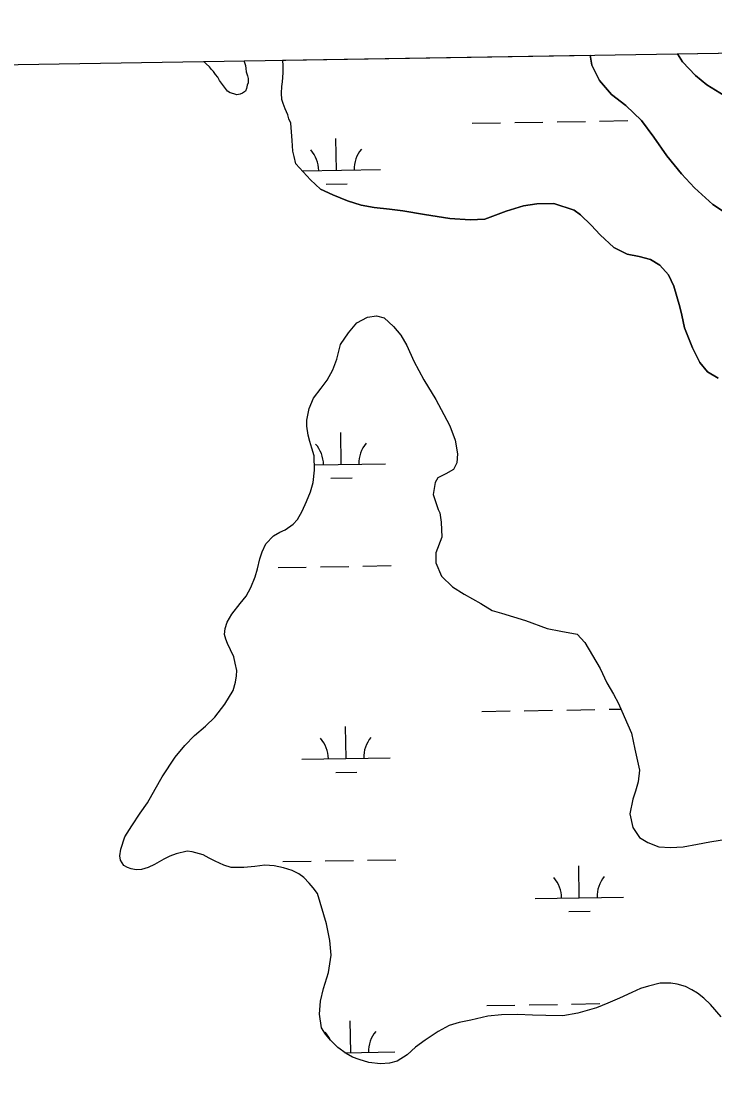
# Model space of a CAD drawing. Extents: x 3855477 to 3893699, y 299188 to 325115.
# Drawn here: x 3877630 to 3878415, y 321936 to 323142 of the extents above; entities that cross this region are included whole.
import ezdxf

# ---------------------------------------------------------------- set-up
doc = ezdxf.new("R2010")
doc.units = 0
for name, color, linetype in [('V-GRID-FRAM', 7, 'Continuous'), ('V-TOPO-SHOR', 7, 'Continuous'), ('V-WETL-SWMP', 7, 'Continuous')]:
    doc.layers.add(name, color=color, linetype=linetype)

msp = doc.modelspace()

# ---------------------------------------------------------------- linework, layer by layer
at = {"layer": 'V-GRID-FRAM'}
msp.add_lwpolyline([(3859445.3, 322797), (3891292.6, 323315.8), (3891596.8, 305135.9), (3859733.6, 304616.8), (3859445.3, 322797)], dxfattribs=at)
at = {"layer": 'V-TOPO-SHOR'}
for points in [[(3877860.3, 323067.4), (3877857.9, 323070.6), (3877854.6, 323075.3), (3877852.6, 323078.9), (3877850.1, 323082), (3877847.7, 323085.2), (3877845.7, 323087.6), (3877843.2, 323090.7), (3877839.6, 323093.9), (3877837.2, 323096.2), (3877836.9, 323096.6)], [(3877882.6, 323097.4), (3877882.7, 323096.5), (3877883.9, 323092.1), (3877884.4, 323088.5), (3877884.8, 323084.9), (3877886.5, 323080.5), (3877886.9, 323077.4), (3877887, 323072.6), (3877885.8, 323069.8), (3877885.1, 323066.2), (3877883.9, 323063), (3877880.7, 323060.9), (3877878, 323059.7), (3877874.4, 323058.8), (3877870.8, 323060), (3877866.8, 323061.1), (3877863.6, 323063.1), (3877860.3, 323067.4)], [(3877941, 322981), (3877939.3, 322989.3), (3877937.6, 322995.3), (3877936.7, 323007.3), (3877936.1, 323016.9), (3877935.2, 323026.9), (3877933.1, 323031.6), (3877931.9, 323036.4), (3877929, 323043.2), (3877926.5, 323049.1), (3877925.2, 323053.5), (3877924.7, 323060.7), (3877925, 323068.3), (3877925.8, 323073.5), (3877926.8, 323083.9), (3877926.7, 323092.3), (3877926.2, 323097.5), (3877926.1, 323098.1)], [(3878435.8, 322919.6), (3878412.7, 322934.7), (3878392.2, 322953.6), (3878377.6, 322969.4), (3878360.8, 322989.9), (3878346.2, 323011), (3878332.1, 323030), (3878314.3, 323046.8), (3878298.1, 323059.3), (3878284.6, 323075.1), (3878275.9, 323092.5), (3878274, 323103.7)], [(3878372.9, 323105.3), (3878378.5, 323096.4), (3878393.1, 323080.6), (3878406, 323070.2), (3878425.8, 323058.2), (3878438.2, 323053.6), (3878470.2, 323042.3), (3878485.7, 323038.3), (3878504.9, 323036.4), (3878529.4, 323036.2), (3878549.6, 323039.1), (3878571.3, 323046.9), (3878600.9, 323063.3), (3878624.2, 323070.5)], [(3877941, 322981), (3877957.8, 322962.6), (3877969.1, 322952.1), (3877983, 322945.9), (3877999.6, 322939.2), (3878015.1, 322934.1), (3878029.5, 322931.6), (3878047.1, 322929.7), (3878062, 322927.8), (3878086.6, 322923.4), (3878115.4, 322919), (3878138.3, 322917.7), (3878154.8, 322918.4), (3878179.1, 322927.3), (3878198.7, 322933.4), (3878213.6, 322935.7), (3878232.8, 322936), (3878255.8, 322928.3), (3878263.3, 322923.1), (3878275.1, 322911.6), (3878285.4, 322900.5), (3878301, 322886.4), (3878316, 322878.6), (3878329.4, 322876.1), (3878342.2, 322872.6), (3878352.9, 322866.3), (3878362.7, 322855.3), (3878368.7, 322842.6), (3878375.4, 322819.3), (3878377.7, 322809.7), (3878381, 322795.4), (3878389.9, 322772.6), (3878398.1, 322756.3), (3878406.7, 322745.7), (3878419.1, 322738.4)], [(3877991.5, 322776.5), (3878000.8, 322789.8), (3878010.2, 322801.1), (3878022.3, 322807.6), (3878032.4, 322808.8), (3878040.9, 322806.8), (3878051.6, 322796.9), (3878059.7, 322786.9), (3878066.8, 322775.4), (3878074.4, 322757.5), (3878085.8, 322736.4), (3878099.4, 322714.3), (3878108.6, 322697.5), (3878115.2, 322684.4), (3878121.2, 322668.5), (3878124.1, 322652.7), (3878123.2, 322642.6), (3878119.6, 322635.1), (3878110.6, 322630.2), (3878101.7, 322625.9), (3878098.6, 322620.5), (3878096.6, 322606.7), (3878102.2, 322589.8), (3878103.8, 322586.2), (3878105.5, 322575.6), (3878106.3, 322558.6), (3878099.6, 322541), (3878099.3, 322529.4), (3878105.8, 322514.6), (3878118.2, 322502.6), (3878131.6, 322494.3), (3878150.2, 322483.4), (3878163.1, 322475.7), (3878173.7, 322472.6), (3878200.9, 322464.5), (3878225.4, 322455.3), (3878240.8, 322452.4), (3878259.4, 322448.9), (3878268, 322439.5), (3878285.3, 322410), (3878293, 322393.7), (3878300.6, 322381.1), (3878306, 322370.6), (3878312.6, 322355.8), (3878320.8, 322336.9), (3878324.7, 322318.9), (3878329.8, 322295.1), (3878328.4, 322281.8), (3878325.4, 322271.2), (3878322.3, 322262.2), (3878318.9, 322245.7), (3878322.3, 322230.4), (3878329.8, 322218.8), (3878339.4, 322213.1), (3878351.7, 322208.5), (3878365, 322207.6), (3878379.3, 322208.3), (3878395.6, 322211.2), (3878409.4, 322214.1), (3878449.6, 322220.4)], [(3877937.9, 322573.4), (3877943, 322578.7), (3877948.1, 322587.9), (3877953.1, 322598.8), (3877957.8, 322609.7), (3877960.8, 322620.5), (3877962.2, 322634.5), (3877961.6, 322650.5), (3877959.1, 322659.3), (3877957, 322666.8), (3877954.9, 322674), (3877953.6, 322684), (3877953.5, 322690.8), (3877956.1, 322704), (3877961.1, 322715.7), (3877969.8, 322727), (3877976.4, 322736.3), (3877982.7, 322748), (3877987.3, 322760), (3877991.5, 322776.5)], [(3878281.2, 322026.3), (3878260.1, 322020.1), (3878243, 322017.4), (3878223.8, 322017.6), (3878209, 322017.8), (3878191.8, 322018.7), (3878173.8, 322018.5), (3878158.2, 322016.7), (3878139.1, 322012.4), (3878125.9, 322009.8), (3878114.4, 322006.1), (3878102.1, 321999.5), (3878087.4, 321989.7), (3878076.3, 321981.6), (3878066.9, 321973), (3878055.8, 321966.1), (3878047, 321963.6), (3878037, 321963), (3878023.8, 321964.4), (3878012.6, 321967.9), (3878005.3, 321970.6), (3877998.1, 321974.5), (3877988.4, 321981.5), (3877980.3, 321989.8), (3877974.6, 321996.6), (3877970.1, 322003.7), (3877967.9, 322019.2), (3877968.9, 322033.7), (3877972.3, 322048.1), (3877978, 322066.2), (3877981, 322085.8), (3877979.5, 322102.6), (3877975.7, 322121.3), (3877965.6, 322155.6), (3877960.7, 322161.9), (3877956.2, 322167.4), (3877950.2, 322173.7), (3877944.5, 322177.7), (3877936.9, 322181.6), (3877927.2, 322184.6), (3877916.4, 322186.9), (3877906, 322187.5), (3877894.8, 322186.2), (3877882, 322184.8), (3877868, 322185), (3877859.6, 322187.7), (3877849.6, 322192), (3877843.1, 322195.5), (3877836.3, 322199.4), (3877823.8, 322202.8), (3877818.2, 322203.5), (3877805.5, 322200.5), (3877798.3, 322197.7), (3877791.5, 322194.4), (3877781.2, 322188.2), (3877774.1, 322184.9), (3877766.5, 322182.8), (3877760.5, 322182.3), (3877754.5, 322183.5), (3877750.5, 322185), (3877746.5, 322187.3), (3877742.8, 322193.3), (3877741.9, 322198.1), (3877743, 322205.7), (3877747.6, 322219.8), (3877755.4, 322232.3), (3877764.8, 322246.4), (3877773.1, 322258.1), (3877781.7, 322273.4), (3877789.9, 322287.5), (3877804.4, 322309.7), (3877815.4, 322323), (3877826.4, 322334.4), (3877838.7, 322344.9), (3877849.3, 322355.1), (3877860.7, 322369.6), (3877870.1, 322385), (3877872.8, 322394.6), (3877873.9, 322401.8), (3877874.2, 322407.8), (3877872.5, 322416.2), (3877870.8, 322423.4), (3877867.1, 322431.3), (3877863.8, 322438.5), (3877861.7, 322443.2), (3877860.4, 322448.4), (3877861.1, 322455.2), (3877863.4, 322462.4), (3877868.5, 322471.7), (3877877.9, 322483.4), (3877885, 322491.9), (3877890.1, 322501.6), (3877895.1, 322513.7), (3877897.8, 322522.9), (3877900.4, 322534.1), (3877903.1, 322542.2), (3877907, 322551), (3877915.7, 322560.3), (3877922.8, 322564.4), (3877928.8, 322566.9), (3877937.9, 322573.4)], [(3878422.5, 322015.9), (3878410.3, 322030.1), (3878402.6, 322037.2), (3878395.4, 322042.7), (3878389.3, 322046.6), (3878382.1, 322050.5), (3878372.4, 322053.2), (3878365.2, 322054.3), (3878353.2, 322054.1), (3878340.1, 322050.7), (3878330.9, 322048.2), (3878321.4, 322043.7), (3878307.1, 322037.1), (3878294, 322031.7), (3878281.2, 322026.3)]]:
    msp.add_lwpolyline(points, dxfattribs=at)
at = {"layer": 'V-WETL-SWMP'}
for p, q in [((3878372.9, 323105.3), (3878859.4, 323113.3)), ((3877836.9, 323096.6), (3877882.6, 323097.4)), ((3877837.2, 323096.2), (3877836.9, 323096.6)), ((3877882.6, 323097.4), (3877882.7, 323096.5)), ((3877926.1, 323098.1), (3878274, 323103.7)), ((3877926.2, 323097.5), (3877926.1, 323098.1)), ((3877926.7, 323092.3), (3877926.2, 323097.5)), ((3878274, 323103.7), (3878275.9, 323092.5)), ((3878378.5, 323096.4), (3878372.9, 323105.3)), ((3877839.6, 323093.9), (3877837.2, 323096.2)), ((3877843.2, 323090.7), (3877839.6, 323093.9)), ((3877845.7, 323087.6), (3877843.2, 323090.7)), ((3877847.7, 323085.2), (3877845.7, 323087.6)), ((3877850.1, 323082), (3877847.7, 323085.2)), ((3877882.7, 323096.5), (3877883.9, 323092.1)), ((3877883.9, 323092.1), (3877884.4, 323088.5)), ((3877884.4, 323088.5), (3877884.8, 323084.9)), ((3877884.8, 323084.9), (3877886.5, 323080.5)), ((3877926.8, 323083.9), (3877926.7, 323092.3)), ((3878275.9, 323092.5), (3878284.6, 323075.1)), ((3878393.1, 323080.6), (3878378.5, 323096.4)), ((3877852.6, 323078.9), (3877850.1, 323082)), ((3877854.6, 323075.3), (3877852.6, 323078.9)), ((3877857.9, 323070.6), (3877854.6, 323075.3)), ((3877887, 323072.6), (3877885.8, 323069.8)), ((3877886.5, 323080.5), (3877886.9, 323077.4)), ((3877886.9, 323077.4), (3877887, 323072.6)), ((3877925, 323068.3), (3877925.8, 323073.5)), ((3877925.8, 323073.5), (3877926.8, 323083.9)), ((3878284.6, 323075.1), (3878298.1, 323059.3)), ((3878406, 323070.2), (3878393.1, 323080.6)), ((3877860.3, 323067.4), (3877857.9, 323070.6)), ((3877863.6, 323063.1), (3877860.3, 323067.4)), ((3877866.8, 323061.1), (3877863.6, 323063.1)), ((3877870.8, 323060), (3877866.8, 323061.1)), ((3877880.7, 323060.9), (3877878, 323059.7)), ((3877883.9, 323063), (3877880.7, 323060.9)), ((3877885.1, 323066.2), (3877883.9, 323063)), ((3877885.8, 323069.8), (3877885.1, 323066.2)), ((3877924.7, 323060.7), (3877925, 323068.3)), ((3877925.2, 323053.5), (3877924.7, 323060.7)), ((3878425.8, 323058.2), (3878406, 323070.2)), ((3877874.4, 323058.8), (3877870.8, 323060)), ((3877878, 323059.7), (3877874.4, 323058.8)), ((3877926.5, 323049.1), (3877925.2, 323053.5)), ((3877929, 323043.2), (3877926.5, 323049.1)), ((3878298.1, 323059.3), (3878314.3, 323046.8)), ((3877931.9, 323036.4), (3877929, 323043.2)), ((3877933.1, 323031.6), (3877931.9, 323036.4)), ((3878314.3, 323046.8), (3878332.1, 323030)), ((3877935.2, 323026.9), (3877933.1, 323031.6)), ((3877936.1, 323016.9), (3877935.2, 323026.9)), ((3878140.7, 323026.8), (3878172.7, 323027.3)), ((3878188.7, 323027.6), (3878220.7, 323028.1)), ((3878236.7, 323028.3), (3878268.7, 323028.9)), ((3878284.7, 323029.1), (3878316.7, 323029.7)), ((3878332.1, 323030), (3878346.2, 323011)), ((3877936.7, 323007.3), (3877936.1, 323016.9)), ((3877937.6, 322995.3), (3877936.7, 323007.3)), ((3877987, 322973.5), (3877986.4, 323009.5)), ((3878346.2, 323011), (3878360.8, 322989.9)), ((3877939.3, 322989.3), (3877937.6, 322995.3)), ((3877941, 322981), (3877939.3, 322989.3)), ((3878360.8, 322989.9), (3878377.6, 322969.4)), ((3877957.8, 322962.6), (3877941, 322981)), ((3877948.4, 322972.9), (3878037, 322974.3)), ((3878377.6, 322969.4), (3878392.2, 322953.6)), ((3877969.1, 322952.1), (3877957.8, 322962.6)), ((3877983, 322945.9), (3877969.1, 322952.1)), ((3877975.2, 322957.9), (3877999.2, 322958.3)), ((3878392.2, 322953.6), (3878412.7, 322934.7)), ((3877999.6, 322939.2), (3877983, 322945.9)), ((3878015.1, 322934.1), (3877999.6, 322939.2)), ((3878029.5, 322931.6), (3878015.1, 322934.1)), ((3878047.1, 322929.7), (3878029.5, 322931.6)), ((3878062, 322927.8), (3878047.1, 322929.7)), ((3878086.6, 322923.4), (3878062, 322927.8)), ((3878198.7, 322933.4), (3878179.1, 322927.3)), ((3878213.6, 322935.7), (3878198.7, 322933.4)), ((3878232.8, 322936), (3878213.6, 322935.7)), ((3878255.8, 322928.3), (3878232.8, 322936)), ((3878263.3, 322923.1), (3878255.8, 322928.3)), ((3878412.7, 322934.7), (3878435.8, 322919.6)), ((3878115.4, 322919), (3878086.6, 322923.4)), ((3878138.3, 322917.7), (3878115.4, 322919)), ((3878154.8, 322918.4), (3878138.3, 322917.7)), ((3878179.1, 322927.3), (3878154.8, 322918.4)), ((3878275.1, 322911.6), (3878263.3, 322923.1)), ((3878285.4, 322900.5), (3878275.1, 322911.6)), ((3878301, 322886.4), (3878285.4, 322900.5)), ((3878316, 322878.6), (3878301, 322886.4)), ((3878329.4, 322876.1), (3878316, 322878.6)), ((3878342.2, 322872.6), (3878329.4, 322876.1)), ((3878352.9, 322866.3), (3878342.2, 322872.6)), ((3878362.7, 322855.3), (3878352.9, 322866.3)), ((3878368.7, 322842.6), (3878362.7, 322855.3)), ((3878375.4, 322819.3), (3878368.7, 322842.6)), ((3878377.7, 322809.7), (3878375.4, 322819.3)), ((3878381, 322795.4), (3878377.7, 322809.7)), ((3878389.9, 322772.6), (3878381, 322795.4)), ((3878398.1, 322756.3), (3878389.9, 322772.6)), ((3878406.7, 322745.7), (3878398.1, 322756.3)), ((3878419.1, 322738.4), (3878406.7, 322745.7)), ((3877992.4, 322640.9), (3877991.8, 322676.9)), ((3877962, 322640.4), (3878042.4, 322641.7)), ((3877980.6, 322625.3), (3878004.6, 322625.7)), ((3877920.9, 322524.3), (3877952.9, 322524.8)), ((3877968.9, 322525.1), (3878000.9, 322525.6)), ((3878016.9, 322525.9), (3878048.8, 322526.4)), ((3878151.5, 322361.5), (3878183.5, 322362)), ((3878199.5, 322362.3), (3878231.5, 322362.8)), ((3878247.5, 322363.1), (3878279.5, 322363.6)), ((3878295.5, 322363.9), (3878308.9, 322364.1)), ((3877997.8, 322308.3), (3877997.2, 322344.3)), ((3877947.8, 322307.5), (3878047.8, 322309.1)), ((3877986.1, 322292.6), (3878010.1, 322293)), ((3877926.3, 322191.7), (3877958.3, 322192.2)), ((3877974.3, 322192.4), (3878006.3, 322193)), ((3878022.3, 322193.2), (3878054.3, 322193.7)), ((3878261.8, 322150.7), (3878261.3, 322186.7)), ((3878211.8, 322149.9), (3878311.8, 322151.5)), ((3878250.1, 322135.1), (3878274.1, 322135.5)), ((3878157, 322028.9), (3878189, 322029.4)), ((3878205, 322029.7), (3878237, 322030.2)), ((3878253, 322030.5), (3878284.9, 322031)), ((3878003.2, 321975.6), (3878002.6, 322011.6)), ((3877996.6, 321975.5), (3878053.2, 321976.5))]:
    msp.add_line(p, q, dxfattribs=at)
for points in [[(3877943, 322578.7), (3877948.1, 322587.9), (3877953.1, 322598.8), (3877957.8, 322609.7), (3877960.8, 322620.5), (3877962.2, 322634.5), (3877961.6, 322650.5), (3877959.1, 322659.3), (3877957, 322666.8), (3877954.9, 322674), (3877953.6, 322684), (3877953.5, 322690.8), (3877956.1, 322704), (3877961.1, 322715.7), (3877969.8, 322727), (3877976.4, 322736.3), (3877982.7, 322748), (3877987.3, 322760), (3877991.5, 322776.5), (3878000.8, 322789.8), (3878010.2, 322801.1), (3878022.3, 322807.6), (3878032.4, 322808.8), (3878040.9, 322806.8), (3878051.6, 322796.9), (3878059.7, 322786.9), (3878066.8, 322775.4), (3878074.4, 322757.5), (3878085.8, 322736.4), (3878099.4, 322714.3), (3878108.6, 322697.5), (3878115.2, 322684.4), (3878121.2, 322668.5), (3878124.1, 322652.7), (3878123.2, 322642.6), (3878119.6, 322635.1), (3878110.6, 322630.2), (3878101.7, 322625.9), (3878098.6, 322620.5), (3878096.6, 322606.7), (3878102.2, 322589.8), (3878103.8, 322586.2), (3878105.5, 322575.6), (3878106.3, 322558.6), (3878099.6, 322541), (3878099.3, 322529.4), (3878105.8, 322514.6), (3878118.2, 322502.6), (3878131.6, 322494.3), (3878150.3, 322483.4), (3878163.1, 322475.7), (3878173.7, 322472.6), (3878200.9, 322464.5), (3878225.4, 322455.3), (3878240.8, 322452.4), (3878259.4, 322448.9), (3878268, 322439.5), (3878285.3, 322410), (3878293, 322393.7), (3878300.6, 322381.1), (3878306, 322370.6), (3878312.6, 322355.8), (3878320.8, 322336.9), (3878324.7, 322318.9), (3878329.8, 322295.1), (3878328.4, 322281.8), (3878325.4, 322271.2), (3878322.3, 322262.2), (3878318.9, 322245.7), (3878322.3, 322230.4), (3878329.8, 322218.8), (3878339.4, 322213.1), (3878351.7, 322208.5), (3878365, 322207.6), (3878379.3, 322208.3), (3878395.6, 322211.2), (3878409.4, 322214.1), (3878449.6, 322220.4)], [(3878260.1, 322020.1), (3878243, 322017.4), (3878223.8, 322017.6), (3878209, 322017.8), (3878191.8, 322018.7), (3878173.8, 322018.5), (3878158.2, 322016.7), (3878139.1, 322012.4), (3878125.9, 322009.8), (3878114.4, 322006.1), (3878102.1, 321999.5), (3878087.4, 321989.7), (3878076.3, 321981.6), (3878066.9, 321973), (3878055.8, 321966.1), (3878047, 321963.6), (3878037, 321963), (3878023.8, 321964.4), (3878012.6, 321967.9), (3878005.3, 321970.6), (3877998.1, 321974.5), (3877988.4, 321981.5), (3877980.3, 321989.8), (3877974.6, 321996.6), (3877970.1, 322003.7), (3877967.9, 322019.2), (3877968.9, 322033.7), (3877972.3, 322048.1), (3877978, 322066.2), (3877981, 322085.8), (3877979.5, 322102.6), (3877975.7, 322121.3), (3877965.6, 322155.6), (3877960.7, 322161.9), (3877956.2, 322167.4), (3877950.2, 322173.7), (3877944.5, 322177.7), (3877936.9, 322181.6), (3877927.2, 322184.6), (3877916.4, 322186.9), (3877906, 322187.5), (3877894.8, 322186.2), (3877882, 322184.8), (3877868, 322185), (3877859.6, 322187.7), (3877849.6, 322192), (3877843.1, 322195.5), (3877836.3, 322199.4), (3877823.8, 322202.8), (3877818.2, 322203.5), (3877805.5, 322200.5), (3877798.3, 322197.7), (3877791.5, 322194.4), (3877781.2, 322188.2), (3877774.1, 322184.9), (3877766.5, 322182.8), (3877760.5, 322182.3), (3877754.5, 322183.5), (3877750.5, 322185), (3877746.5, 322187.3), (3877742.8, 322193.3), (3877741.9, 322198.1), (3877743, 322205.7), (3877747.6, 322219.8), (3877755.4, 322232.3), (3877764.8, 322246.4), (3877773.1, 322258.1), (3877781.7, 322273.4), (3877789.9, 322287.5), (3877804.4, 322309.7), (3877815.4, 322323), (3877826.4, 322334.4), (3877838.7, 322344.9), (3877849.3, 322355.1), (3877860.7, 322369.6), (3877870.1, 322385), (3877872.8, 322394.6), (3877873.9, 322401.8), (3877874.2, 322407.8), (3877872.5, 322416.2), (3877870.8, 322423.4), (3877867.1, 322431.3), (3877863.8, 322438.5), (3877861.7, 322443.2), (3877860.4, 322448.4), (3877861.1, 322455.2), (3877863.4, 322462.4), (3877868.5, 322471.7), (3877877.9, 322483.4), (3877885, 322491.9), (3877890.1, 322501.6), (3877895.1, 322513.7), (3877897.8, 322522.9), (3877900.4, 322534.1), (3877903.1, 322542.2), (3877907, 322551), (3877915.7, 322560.3), (3877922.8, 322564.4), (3877928.8, 322566.9), (3877937.9, 322573.4), (3877943, 322578.7)], [(3878422.5, 322015.9), (3878410.3, 322030.1), (3878402.6, 322037.2), (3878395.4, 322042.7), (3878389.3, 322046.6), (3878382.1, 322050.5), (3878372.4, 322053.2), (3878365.2, 322054.3), (3878353.2, 322054.1), (3878340.1, 322050.7), (3878330.9, 322048.2), (3878321.4, 322043.7), (3878307.1, 322037.1), (3878294, 322031.7), (3878281.2, 322026.3), (3878260.1, 322020.1)]]:
    msp.add_lwpolyline(points, dxfattribs=at)
for centre, start, end in [((3877931.7, 322973.1), 0.1615, 41.7052), ((3878042.2, 322974.9), 140.1615, 181.7052), ((3877937.1, 322640.5), 0.1615, 41.7052), ((3878047.6, 322642.3), 140.1615, 181.7052), ((3877942.6, 322307.8), 0.1615, 41.7052), ((3878053, 322309.6), 140.1615, 181.7052), ((3878206.6, 322150.3), 0.1615, 41.7052), ((3878317.1, 322152.1), 140.1615, 181.7052), ((3878058.4, 321977), 140.1615, 181.7052), ((3877948, 321975.2), 25.5336, 41.7052)]:
    msp.add_arc(centre, 35.2, start, end, dxfattribs=at)

doc.saveas('drawing.dxf')
